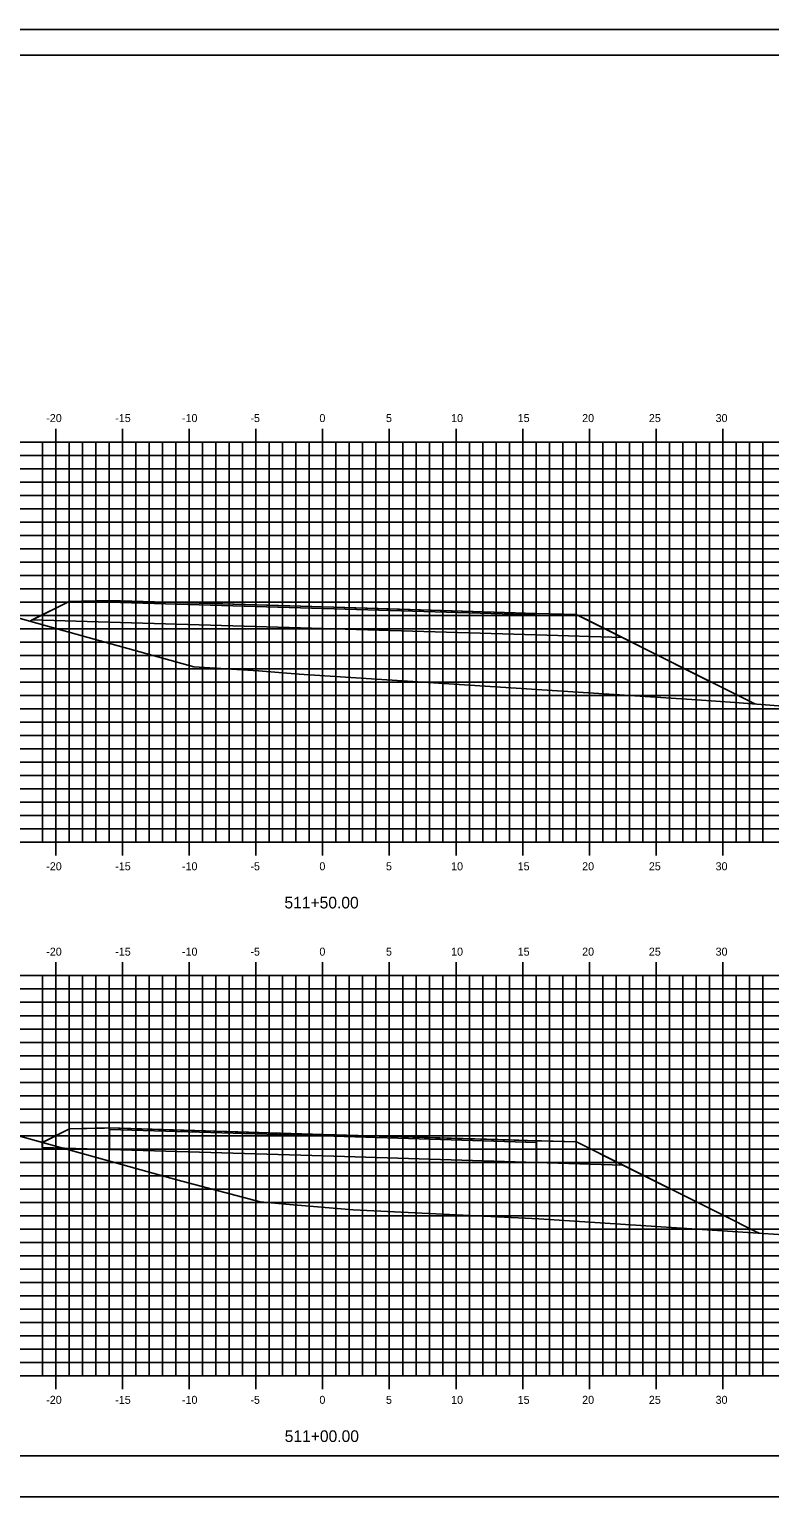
# Model space of a CAD drawing. Extents: x 1168600 to 1177589, y 610178 to 611246.
# Drawn here: x 1172600.3 to 1172655.8, y 610268.7 to 610378.7 of the extents above; entities that cross this region are included whole.
import ezdxf

# ---------------------------------------------------------------- set-up
doc = ezdxf.new("R2010")
doc.units = 0
for name, color, linetype in [('_Construction', 7, 'Continuous'), ('_Station Equation', 7, 'Continuous'), ('D_Roadway_Edge_TW', 7, 'Continuous'), ('D_Roadway_SubGrade', 7, 'Continuous'), ('D_Slope_Direction', 7, 'Continuous'), ('D_Text_Standard', 7, 'Continuous'), ('DIMENSIONS', 7, 'Continuous'), ('H_V ANNOTATION', 7, 'Continuous'), ('MAJOR', 7, 'Continuous'), ('MATCH LINES', 7, 'Continuous'), ('MINOR', 7, 'Continuous')]:
    doc.layers.add(name, color=color, linetype=linetype)

msp = doc.modelspace()

# ---------------------------------------------------------------- linework, layer by layer
at = {"layer": '_Construction'}
for p, q in [((1172707.28, 610376.8), (1172547.28, 610376.8)), ((1172547.28, 610271.8), (1172707.28, 610271.8))]:
    msp.add_line(p, q, dxfattribs=at)
msp.add_lwpolyline([(1172539.19, 610268.74), (1172709.19, 610268.74), (1172709.19, 610378.74), (1172539.19, 610378.74)], close=True, dxfattribs=at)
at = {"layer": '_Station Equation'}
for points in [[(1172588.74, 610337.63), (1172602.46, 610333.78), (1172612.63, 610330.96), (1172617.48, 610330.64), (1172620.53, 610330.39), (1172650.32, 610328.48), (1172653.17, 610328.29), (1172673.21, 610326.76), (1172677.48, 610326.48), (1172692.28, 610325.61)], [(1172594.79, 610297.1), (1172611.35, 610292.5), (1172617.6, 610290.84), (1172619.79, 610290.64), (1172624.57, 610290.25), (1172638.48, 610289.57), (1172665.23, 610287.83), (1172680.54, 610286.81), (1172689.02, 610286.37), (1172692.28, 610286.22)]]:
    msp.add_lwpolyline(points, dxfattribs=at)
at = {"layer": 'D_Roadway_Edge_TW'}
for points in [[(1172606.29, 610335.8), (1172606.29, 610335.92), (1172622.29, 610335.44), (1172638.29, 610334.96), (1172638.29, 610334.84), (1172622.29, 610335.32)], [(1172606.31, 610296.26), (1172606.31, 610296.38), (1172622.31, 610295.9), (1172638.31, 610295.42), (1172638.31, 610295.3), (1172622.31, 610295.78)]]:
    msp.add_lwpolyline(points, close=True, dxfattribs=at)
at = {"layer": 'D_Roadway_SubGrade'}
for points in [[(1172606.29, 610335.92), (1172603.29, 610335.86), (1172600.51, 610334.47), (1172606.29, 610334.3)], [(1172606.29, 610334.3), (1172606.29, 610335.8), (1172622.29, 610335.32), (1172638.29, 610334.84), (1172638.29, 610333.34), (1172622.29, 610333.82)], [(1172638.29, 610334.96), (1172641.29, 610334.87), (1172644.75, 610333.14), (1172638.29, 610333.34)], [(1172606.31, 610296.38), (1172603.31, 610296.32), (1172601.27, 610295.3), (1172601.27, 610294.91), (1172606.31, 610294.76)], [(1172606.31, 610294.76), (1172606.31, 610296.26), (1172622.31, 610295.78), (1172638.31, 610295.3), (1172638.31, 610293.8), (1172622.31, 610294.28)], [(1172638.31, 610295.42), (1172641.31, 610295.33), (1172644.77, 610293.6), (1172638.31, 610293.8)]]:
    msp.add_lwpolyline(points, close=True, dxfattribs=at)
at = {"layer": 'D_Slope_Direction'}
for points in [[(1172603.29, 610335.86), (1172600.33, 610334.38)], [(1172641.29, 610334.87), (1172652.37, 610329.33)], [(1172603.31, 610296.32), (1172601.28, 610295.3)], [(1172641.31, 610295.33), (1172652.4, 610289.79)]]:
    msp.add_lwpolyline(points, dxfattribs=at)
at = {"layer": 'D_Text_Standard'}
for points in [[(1172600.33, 610334.38), (1172600.33, 610334.38), (1172600.51, 610334.47), (1172602.2, 610335.31), (1172603.29, 610335.86), (1172604.22, 610335.88), (1172606.29, 610335.92), (1172617.34, 610335.59), (1172622.29, 610335.44), (1172627.27, 610335.29), (1172638.29, 610334.96), (1172640.36, 610334.9), (1172641.29, 610334.87), (1172642.36, 610334.34), (1172644.75, 610333.14), (1172650.01, 610330.51), (1172652.37, 610329.33), (1172653.98, 610328.53), (1172654.68, 610328.18)], [(1172601.28, 610295.3), (1172603.16, 610296.24), (1172603.31, 610296.32), (1172605.94, 610296.37), (1172606.31, 610296.38), (1172608.34, 610296.32), (1172622.31, 610295.9), (1172636.3, 610295.48), (1172638.31, 610295.42), (1172638.69, 610295.41), (1172641.31, 610295.33), (1172641.75, 610295.11), (1172644.77, 610293.6), (1172651.44, 610290.27), (1172652.4, 610289.79), (1172654.67, 610288.65), (1172654.99, 610288.49)]]:
    msp.add_lwpolyline(points, dxfattribs=at)
at = {"layer": 'DIMENSIONS'}
for points in [[(1172606.29, 610335.8), (1172606.29, 610335.8), (1172622.29, 610335.32), (1172638.29, 610334.84), (1172638.29, 610334.84), (1172622.29, 610335.32)], [(1172606.31, 610296.26), (1172606.31, 610296.26), (1172622.31, 610295.78), (1172638.31, 610295.3), (1172638.31, 610295.3), (1172622.31, 610295.78)]]:
    msp.add_lwpolyline(points, close=True, dxfattribs=at)
for points in [[(1172606.29, 610335.8), (1172606.29, 610335.8)], [(1172606.29, 610335.8), (1172606.29, 610335.8)], [(1172638.29, 610334.84), (1172638.29, 610334.84)], [(1172638.29, 610334.84), (1172638.29, 610334.84)], [(1172606.31, 610296.26), (1172606.31, 610296.26)], [(1172606.31, 610296.26), (1172606.31, 610296.26)], [(1172638.31, 610295.3), (1172638.31, 610295.3)], [(1172638.31, 610295.3), (1172638.31, 610295.3)]]:
    msp.add_lwpolyline(points, dxfattribs=at)
at = {"layer": 'MAJOR'}
for p, q in [((1172602.28, 610348.8), (1172602.28, 610347.8)), ((1172607.28, 610348.8), (1172607.28, 610347.8)), ((1172612.28, 610348.8), (1172612.28, 610347.8)), ((1172617.28, 610348.8), (1172617.28, 610347.8)), ((1172622.28, 610348.8), (1172622.28, 610347.8)), ((1172627.28, 610348.8), (1172627.28, 610347.8)), ((1172632.28, 610348.8), (1172632.28, 610347.8)), ((1172637.28, 610348.8), (1172637.28, 610347.8)), ((1172642.28, 610348.8), (1172642.28, 610347.8)), ((1172647.28, 610348.8), (1172647.28, 610347.8)), ((1172652.28, 610348.8), (1172652.28, 610347.8)), ((1172552.28, 610347.8), (1172692.28, 610347.8)), ((1172552.28, 610347.8), (1172692.28, 610347.8)), ((1172602.28, 610317.8), (1172602.28, 610347.8)), ((1172607.28, 610317.8), (1172607.28, 610347.8)), ((1172612.28, 610317.8), (1172612.28, 610347.8)), ((1172617.28, 610317.8), (1172617.28, 610347.8)), ((1172622.28, 610317.8), (1172622.28, 610347.8)), ((1172627.28, 610317.8), (1172627.28, 610347.8)), ((1172632.28, 610317.8), (1172632.28, 610347.8)), ((1172637.28, 610317.8), (1172637.28, 610347.8)), ((1172642.28, 610317.8), (1172642.28, 610347.8)), ((1172647.28, 610317.8), (1172647.28, 610347.8)), ((1172652.28, 610317.8), (1172652.28, 610347.8)), ((1172552.28, 610342.8), (1172692.28, 610342.8)), ((1172552.28, 610337.8), (1172692.28, 610337.8)), ((1172552.28, 610332.8), (1172692.28, 610332.8)), ((1172552.28, 610327.8), (1172692.28, 610327.8)), ((1172552.28, 610322.8), (1172692.28, 610322.8)), ((1172552.28, 610317.8), (1172692.28, 610317.8)), ((1172552.28, 610317.8), (1172692.28, 610317.8)), ((1172602.28, 610316.8), (1172602.28, 610317.8)), ((1172607.28, 610316.8), (1172607.28, 610317.8)), ((1172612.28, 610316.8), (1172612.28, 610317.8)), ((1172617.28, 610316.8), (1172617.28, 610317.8)), ((1172622.28, 610316.8), (1172622.28, 610317.8)), ((1172627.28, 610316.8), (1172627.28, 610317.8)), ((1172632.28, 610316.8), (1172632.28, 610317.8)), ((1172637.28, 610316.8), (1172637.28, 610317.8)), ((1172642.28, 610316.8), (1172642.28, 610317.8)), ((1172647.28, 610316.8), (1172647.28, 610317.8)), ((1172652.28, 610316.8), (1172652.28, 610317.8)), ((1172602.28, 610308.8), (1172602.28, 610307.8)), ((1172607.28, 610308.8), (1172607.28, 610307.8)), ((1172612.28, 610308.8), (1172612.28, 610307.8)), ((1172617.28, 610308.8), (1172617.28, 610307.8)), ((1172622.28, 610308.8), (1172622.28, 610307.8)), ((1172627.28, 610308.8), (1172627.28, 610307.8)), ((1172632.28, 610308.8), (1172632.28, 610307.8)), ((1172637.28, 610308.8), (1172637.28, 610307.8)), ((1172642.28, 610308.8), (1172642.28, 610307.8)), ((1172647.28, 610308.8), (1172647.28, 610307.8)), ((1172652.28, 610308.8), (1172652.28, 610307.8)), ((1172552.28, 610307.8), (1172692.28, 610307.8)), ((1172552.28, 610307.8), (1172692.28, 610307.8)), ((1172602.28, 610277.8), (1172602.28, 610307.8)), ((1172607.28, 610277.8), (1172607.28, 610307.8)), ((1172612.28, 610277.8), (1172612.28, 610307.8)), ((1172617.28, 610277.8), (1172617.28, 610307.8)), ((1172622.28, 610277.8), (1172622.28, 610307.8)), ((1172627.28, 610277.8), (1172627.28, 610307.8)), ((1172632.28, 610277.8), (1172632.28, 610307.8)), ((1172637.28, 610277.8), (1172637.28, 610307.8)), ((1172642.28, 610277.8), (1172642.28, 610307.8)), ((1172647.28, 610277.8), (1172647.28, 610307.8)), ((1172652.28, 610277.8), (1172652.28, 610307.8)), ((1172552.28, 610302.8), (1172692.28, 610302.8)), ((1172552.28, 610297.8), (1172692.28, 610297.8)), ((1172552.28, 610292.8), (1172692.28, 610292.8)), ((1172552.28, 610287.8), (1172692.28, 610287.8)), ((1172552.28, 610282.8), (1172692.28, 610282.8)), ((1172552.28, 610277.8), (1172692.28, 610277.8)), ((1172552.28, 610277.8), (1172692.28, 610277.8)), ((1172602.28, 610276.8), (1172602.28, 610277.8)), ((1172607.28, 610276.8), (1172607.28, 610277.8)), ((1172612.28, 610276.8), (1172612.28, 610277.8)), ((1172617.28, 610276.8), (1172617.28, 610277.8)), ((1172622.28, 610276.8), (1172622.28, 610277.8)), ((1172627.28, 610276.8), (1172627.28, 610277.8)), ((1172632.28, 610276.8), (1172632.28, 610277.8)), ((1172637.28, 610276.8), (1172637.28, 610277.8)), ((1172642.28, 610276.8), (1172642.28, 610277.8)), ((1172647.28, 610276.8), (1172647.28, 610277.8)), ((1172652.28, 610276.8), (1172652.28, 610277.8))]:
    msp.add_line(p, q, dxfattribs=at)
at = {"layer": 'MATCH LINES'}
for points in [[(1172606.29, 610335.92), (1172606.29, 610335.8)], [(1172638.29, 610334.96), (1172638.29, 610334.84)], [(1172606.31, 610296.38), (1172606.31, 610296.26)], [(1172638.31, 610295.42), (1172638.31, 610295.3)]]:
    msp.add_lwpolyline(points, dxfattribs=at)
at = {"layer": 'MINOR'}
for p, q in [((1172601.28, 610317.8), (1172601.28, 610347.8)), ((1172603.28, 610317.8), (1172603.28, 610347.8)), ((1172604.28, 610317.8), (1172604.28, 610347.8)), ((1172605.28, 610317.8), (1172605.28, 610347.8)), ((1172606.28, 610317.8), (1172606.28, 610347.8)), ((1172608.28, 610317.8), (1172608.28, 610347.8)), ((1172609.28, 610317.8), (1172609.28, 610347.8)), ((1172610.28, 610317.8), (1172610.28, 610347.8)), ((1172611.28, 610317.8), (1172611.28, 610347.8)), ((1172613.28, 610317.8), (1172613.28, 610347.8)), ((1172614.28, 610317.8), (1172614.28, 610347.8)), ((1172615.28, 610317.8), (1172615.28, 610347.8)), ((1172616.28, 610317.8), (1172616.28, 610347.8)), ((1172618.28, 610317.8), (1172618.28, 610347.8)), ((1172619.28, 610317.8), (1172619.28, 610347.8)), ((1172620.28, 610317.8), (1172620.28, 610347.8)), ((1172621.28, 610317.8), (1172621.28, 610347.8)), ((1172623.28, 610317.8), (1172623.28, 610347.8)), ((1172624.28, 610317.8), (1172624.28, 610347.8)), ((1172625.28, 610317.8), (1172625.28, 610347.8)), ((1172626.28, 610317.8), (1172626.28, 610347.8)), ((1172628.28, 610317.8), (1172628.28, 610347.8)), ((1172629.28, 610317.8), (1172629.28, 610347.8)), ((1172630.28, 610317.8), (1172630.28, 610347.8)), ((1172631.28, 610317.8), (1172631.28, 610347.8)), ((1172633.28, 610317.8), (1172633.28, 610347.8)), ((1172634.28, 610317.8), (1172634.28, 610347.8)), ((1172635.28, 610317.8), (1172635.28, 610347.8)), ((1172636.28, 610317.8), (1172636.28, 610347.8)), ((1172638.28, 610317.8), (1172638.28, 610347.8)), ((1172639.28, 610317.8), (1172639.28, 610347.8)), ((1172640.28, 610317.8), (1172640.28, 610347.8)), ((1172641.28, 610317.8), (1172641.28, 610347.8)), ((1172643.28, 610317.8), (1172643.28, 610347.8)), ((1172644.28, 610317.8), (1172644.28, 610347.8)), ((1172645.28, 610317.8), (1172645.28, 610347.8)), ((1172646.28, 610317.8), (1172646.28, 610347.8)), ((1172648.28, 610317.8), (1172648.28, 610347.8)), ((1172649.28, 610317.8), (1172649.28, 610347.8)), ((1172650.28, 610317.8), (1172650.28, 610347.8)), ((1172651.28, 610317.8), (1172651.28, 610347.8)), ((1172653.28, 610317.8), (1172653.28, 610347.8)), ((1172654.28, 610317.8), (1172654.28, 610347.8)), ((1172655.28, 610317.8), (1172655.28, 610347.8)), ((1172552.28, 610346.8), (1172692.28, 610346.8)), ((1172552.28, 610345.8), (1172692.28, 610345.8)), ((1172552.28, 610344.8), (1172692.28, 610344.8)), ((1172552.28, 610343.8), (1172692.28, 610343.8)), ((1172552.28, 610341.8), (1172692.28, 610341.8)), ((1172552.28, 610340.8), (1172692.28, 610340.8)), ((1172552.28, 610339.8), (1172692.28, 610339.8)), ((1172552.28, 610338.8), (1172692.28, 610338.8)), ((1172552.28, 610336.8), (1172692.28, 610336.8)), ((1172552.28, 610335.8), (1172692.28, 610335.8)), ((1172552.28, 610334.8), (1172692.28, 610334.8)), ((1172552.28, 610333.8), (1172692.28, 610333.8)), ((1172552.28, 610331.8), (1172692.28, 610331.8)), ((1172552.28, 610330.8), (1172692.28, 610330.8)), ((1172552.28, 610329.8), (1172692.28, 610329.8)), ((1172552.28, 610328.8), (1172692.28, 610328.8)), ((1172552.28, 610326.8), (1172692.28, 610326.8)), ((1172552.28, 610325.8), (1172692.28, 610325.8)), ((1172552.28, 610324.8), (1172692.28, 610324.8)), ((1172552.28, 610323.8), (1172692.28, 610323.8)), ((1172552.28, 610321.8), (1172692.28, 610321.8)), ((1172552.28, 610320.8), (1172692.28, 610320.8)), ((1172552.28, 610319.8), (1172692.28, 610319.8)), ((1172552.28, 610318.8), (1172692.28, 610318.8)), ((1172601.28, 610277.8), (1172601.28, 610307.8)), ((1172603.28, 610277.8), (1172603.28, 610307.8)), ((1172604.28, 610277.8), (1172604.28, 610307.8)), ((1172605.28, 610277.8), (1172605.28, 610307.8)), ((1172606.28, 610277.8), (1172606.28, 610307.8)), ((1172608.28, 610277.8), (1172608.28, 610307.8)), ((1172609.28, 610277.8), (1172609.28, 610307.8)), ((1172610.28, 610277.8), (1172610.28, 610307.8)), ((1172611.28, 610277.8), (1172611.28, 610307.8)), ((1172613.28, 610277.8), (1172613.28, 610307.8)), ((1172614.28, 610277.8), (1172614.28, 610307.8)), ((1172615.28, 610277.8), (1172615.28, 610307.8)), ((1172616.28, 610277.8), (1172616.28, 610307.8)), ((1172618.28, 610277.8), (1172618.28, 610307.8)), ((1172619.28, 610277.8), (1172619.28, 610307.8)), ((1172620.28, 610277.8), (1172620.28, 610307.8)), ((1172621.28, 610277.8), (1172621.28, 610307.8)), ((1172623.28, 610277.8), (1172623.28, 610307.8)), ((1172624.28, 610277.8), (1172624.28, 610307.8)), ((1172625.28, 610277.8), (1172625.28, 610307.8)), ((1172626.28, 610277.8), (1172626.28, 610307.8)), ((1172628.28, 610277.8), (1172628.28, 610307.8)), ((1172629.28, 610277.8), (1172629.28, 610307.8)), ((1172630.28, 610277.8), (1172630.28, 610307.8)), ((1172631.28, 610277.8), (1172631.28, 610307.8)), ((1172633.28, 610277.8), (1172633.28, 610307.8)), ((1172634.28, 610277.8), (1172634.28, 610307.8)), ((1172635.28, 610277.8), (1172635.28, 610307.8)), ((1172636.28, 610277.8), (1172636.28, 610307.8)), ((1172638.28, 610277.8), (1172638.28, 610307.8)), ((1172639.28, 610277.8), (1172639.28, 610307.8)), ((1172640.28, 610277.8), (1172640.28, 610307.8)), ((1172641.28, 610277.8), (1172641.28, 610307.8)), ((1172643.28, 610277.8), (1172643.28, 610307.8)), ((1172644.28, 610277.8), (1172644.28, 610307.8)), ((1172645.28, 610277.8), (1172645.28, 610307.8)), ((1172646.28, 610277.8), (1172646.28, 610307.8)), ((1172648.28, 610277.8), (1172648.28, 610307.8)), ((1172649.28, 610277.8), (1172649.28, 610307.8)), ((1172650.28, 610277.8), (1172650.28, 610307.8)), ((1172651.28, 610277.8), (1172651.28, 610307.8)), ((1172653.28, 610277.8), (1172653.28, 610307.8)), ((1172654.28, 610277.8), (1172654.28, 610307.8)), ((1172655.28, 610277.8), (1172655.28, 610307.8)), ((1172552.28, 610306.8), (1172692.28, 610306.8)), ((1172552.28, 610305.8), (1172692.28, 610305.8)), ((1172552.28, 610304.8), (1172692.28, 610304.8)), ((1172552.28, 610303.8), (1172692.28, 610303.8)), ((1172552.28, 610301.8), (1172692.28, 610301.8)), ((1172552.28, 610300.8), (1172692.28, 610300.8)), ((1172552.28, 610299.8), (1172692.28, 610299.8)), ((1172552.28, 610298.8), (1172692.28, 610298.8)), ((1172552.28, 610296.8), (1172692.28, 610296.8)), ((1172552.28, 610295.8), (1172692.28, 610295.8)), ((1172552.28, 610294.8), (1172692.28, 610294.8)), ((1172552.28, 610293.8), (1172692.28, 610293.8)), ((1172552.28, 610291.8), (1172692.28, 610291.8)), ((1172552.28, 610290.8), (1172692.28, 610290.8)), ((1172552.28, 610289.8), (1172692.28, 610289.8)), ((1172552.28, 610288.8), (1172692.28, 610288.8)), ((1172552.28, 610286.8), (1172692.28, 610286.8)), ((1172552.28, 610285.8), (1172692.28, 610285.8)), ((1172552.28, 610284.8), (1172692.28, 610284.8)), ((1172552.28, 610283.8), (1172692.28, 610283.8)), ((1172552.28, 610281.8), (1172692.28, 610281.8)), ((1172552.28, 610280.8), (1172692.28, 610280.8)), ((1172552.28, 610279.8), (1172692.28, 610279.8)), ((1172552.28, 610278.8), (1172692.28, 610278.8))]:
    msp.add_line(p, q, dxfattribs=at)

# ---------------------------------------------------------------- texts
at = {"layer": 'D_Text_Standard'}
for s, p in [('C', (1172622.29, 610335.44)), ('L', (1172622.29, 610335.44)), ('C', (1172622.31, 610295.9)), ('L', (1172622.31, 610295.89))]:
    msp.add_text(s, height=0.0146, dxfattribs=at).set_placement(p)
at = {"layer": 'H_V ANNOTATION'}
for s, height, p in [('-20', 0.6, (1172601.57, 610349.3)), ('-15', 0.6, (1172606.74, 610349.3)), ('-10', 0.6, (1172611.74, 610349.3)), ('-5', 0.6, (1172616.87, 610349.3)), ('0', 0.6, (1172622.04, 610349.3)), ('5', 0.6, (1172627.03, 610349.3)), ('10', 0.6, (1172631.91, 610349.3)), ('15', 0.6, (1172636.9, 610349.3)), ('20', 0.6, (1172641.73, 610349.3)), ('25', 0.6, (1172646.73, 610349.3)), ('30', 0.6, (1172651.73, 610349.3)), ('-20', 0.6, (1172601.57, 610315.7)), ('-15', 0.6, (1172606.74, 610315.7)), ('-10', 0.6, (1172611.74, 610315.7)), ('-5', 0.6, (1172616.87, 610315.7)), ('0', 0.6, (1172622.04, 610315.7)), ('5', 0.6, (1172627.03, 610315.7)), ('10', 0.6, (1172631.91, 610315.7)), ('15', 0.6, (1172636.9, 610315.7)), ('20', 0.6, (1172641.73, 610315.7)), ('25', 0.6, (1172646.73, 610315.7)), ('30', 0.6, (1172651.73, 610315.7)), ('511+50.00', 0.875, (1172619.42, 610312.84)), ('-20', 0.6, (1172601.57, 610309.3)), ('-15', 0.6, (1172606.74, 610309.3)), ('-10', 0.6, (1172611.74, 610309.3)), ('-5', 0.6, (1172616.87, 610309.3)), ('0', 0.6, (1172622.04, 610309.3)), ('5', 0.6, (1172627.03, 610309.3)), ('10', 0.6, (1172631.91, 610309.3)), ('15', 0.6, (1172636.9, 610309.3)), ('20', 0.6, (1172641.73, 610309.3)), ('25', 0.6, (1172646.73, 610309.3)), ('30', 0.6, (1172651.73, 610309.3)), ('-20', 0.6, (1172601.57, 610275.7)), ('-15', 0.6, (1172606.74, 610275.7)), ('-10', 0.6, (1172611.74, 610275.7)), ('-5', 0.6, (1172616.87, 610275.7)), ('0', 0.6, (1172622.04, 610275.7)), ('5', 0.6, (1172627.03, 610275.7)), ('10', 0.6, (1172631.91, 610275.7)), ('15', 0.6, (1172636.9, 610275.7)), ('20', 0.6, (1172641.73, 610275.7)), ('25', 0.6, (1172646.73, 610275.7)), ('30', 0.6, (1172651.73, 610275.7)), ('511+00.00', 0.875, (1172619.44, 610272.84))]:
    msp.add_text(s, height=height, dxfattribs=at).set_placement(p)

doc.saveas('drawing.dxf')
